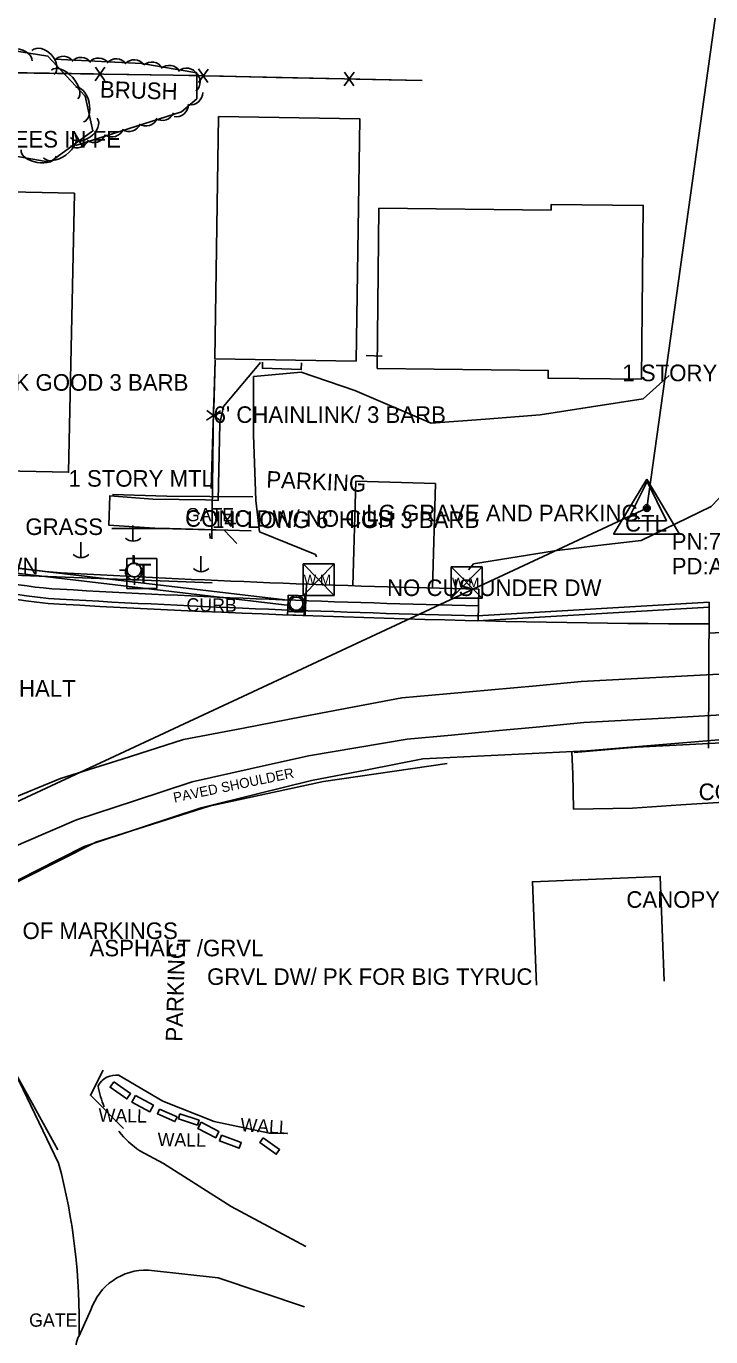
# Model space of a CAD drawing. Extents: x 978516 to 993312, y 1836504 to 1846212.
# Drawn here: x 992897.2 to 993103.5, y 1840457.7 to 1840853 of the extents above; entities that cross this region are included whole.
import ezdxf

# ---------------------------------------------------------------- set-up
doc = ezdxf.new("R2010")
doc.units = 0
for name, color, linetype in [('R_Drainage', 7, 'Continuous'), ('R_Proposed Road', 7, 'Continuous'), ('S_BASELINE', 7, 'Continuous'), ('S_BUILDING', 7, 'Continuous'), ('S_CAL_CORNER', 7, 'Continuous'), ('S_CURB_ANNOT', 7, 'Continuous'), ('S_DRIVEWAY', 7, 'Continuous'), ('S_EDGE_CONCRETE', 7, 'Continuous'), ('S_EDGE_PAVEMENT', 7, 'Continuous'), ('S_FENCE', 7, 'Continuous'), ('S_FENCE_ANNOT', 7, 'Continuous'), ('S_FIBER_OPTIC_CABLE_ANNOT', 7, 'Continuous'), ('S_GATE_ANNOT', 7, 'Continuous'), ('S_PARKING', 7, 'Continuous'), ('S_PARKING_ANNOT', 7, 'Continuous'), ('S_PAVEMENT_CROWN', 7, 'Continuous'), ('S_PRIMARY_CTL', 7, 'Continuous'), ('S_PRIMARY_CTL_ANNOT', 7, 'Continuous'), ('S_SHOULDER', 7, 'Continuous'), ('S_SHOULDER_ANNOT', 7, 'Continuous'), ('S_SIDEWALK', 7, 'Continuous'), ('S_SURVEY_TEXT_ANNOT', 7, 'Continuous'), ('S_TELEPHONE_UTILITIES', 7, 'Continuous'), ('S_TREE', 7, 'Continuous'), ('S_TREE_ANNOT', 7, 'Continuous'), ('S_UTILITY_POLE', 7, 'Continuous'), ('S_WALL', 7, 'Continuous'), ('S_WALL_ANNOT', 7, 'Continuous'), ('S_WATER_UTILITIES', 7, 'Continuous')]:
    doc.layers.add(name, color=color, linetype=linetype)

msp = doc.modelspace()

# ---------------------------------------------------------------- linework, layer by layer
at = {"layer": 'R_Drainage'}
for p, q in [((992976.79, 1840679.81), (992867.41, 1840692.72)), ((992976.62, 1840678.32), (992867.24, 1840691.23)), ((992976.14, 1840681.44), (992981.14, 1840681.25))]:
    msp.add_line(p, q, dxfattribs=at)
for points in [[(992976.14, 1840681.44), (992981.14, 1840681.25), (992980.95, 1840676.26), (992975.95, 1840676.44)], [(992975.97, 1840676.94), (992980.97, 1840676.76), (992980.91, 1840675.26), (992975.92, 1840675.45)]]:
    msp.add_lwpolyline(points, close=True, dxfattribs=at)
for radius in [2.5, 2.5, 2.5, 2, 2, 2]:
    msp.add_circle((992978.55, 1840678.85), radius, dxfattribs=at)
at = {"layer": 'R_Proposed Road'}
for p, q in [((992996.52, 1840715.8), (992995.57, 1840684.25)), ((992996.52, 1840715.8), (993020.51, 1840715.08)), ((993020.51, 1840715.08), (993019.56, 1840683.53)), ((992981.23, 1840675.25), (992981.58, 1840684.74)), ((993033.34, 1840673.7), (993033.56, 1840683.18)), ((993033.09, 1840675.19), (993102.95, 1840679.32)), ((993033.18, 1840673.69), (993102.94, 1840677.82)), ((993102.73, 1840635.22), (993102.95, 1840679.32))]:
    msp.add_line(p, q, dxfattribs=at)
for centre, radius, start, end in [((992914.2, 1840803.5), 125, 168.1671, 266.7749), ((992914.2, 1840803.5), 123.5, 168.1671, 266.7749), ((992914.2, 1840803.5), 115.5, 228.9937, 266.7749), ((992914.2, 1840803.5), 120.5, 228.717, 266.7749), ((993121.27, 1844478.39), 3796.22, 266.77491, 268.67602), ((993121.27, 1844478.39), 3804.22, 266.77491, 268.6736), ((993121.27, 1844478.39), 3801.22, 266.77491, 268.67602), ((993121.27, 1844478.39), 3805.72, 266.77491, 269.7236)]:
    msp.add_arc(centre, radius, start, end, dxfattribs=at)
at = {"layer": 'S_BASELINE'}
for p, q in [((993178.77, 1841386.6), (993084.19, 1840707.66)), ((993084.19, 1840707.66), (992692.91, 1840525.06))]:
    msp.add_line(p, q, dxfattribs=at)
at = {"layer": 'S_BUILDING'}
for points in [[(992955.09, 1840825.73), (992953.96, 1840752.64), (992996.57, 1840751.98), (992997.69, 1840825.08)], [(992887.17, 1840803.14), (992885.4, 1840719), (992909.9, 1840718.48), (992911.67, 1840802.63)], [(993002.93, 1840749.76), (993054.46, 1840749.19), (993054.44, 1840746.83), (993082.54, 1840746.51), (993083.13, 1840798.95), (993055.36, 1840799.26), (993055.34, 1840797.53), (993003.47, 1840798.11)]]:
    msp.add_lwpolyline(points, close=True, dxfattribs=at)
at = {"layer": 'S_CAL_CORNER'}
for p, q in [((993084.28, 1840715.64), (993078.41, 1840703.82)), ((993084.28, 1840715.64), (993090.1, 1840703.82)), ((993078.41, 1840703.82), (993090.1, 1840703.82))]:
    msp.add_line(p, q, dxfattribs=at)
at = {"layer": 'S_DRIVEWAY'}
for points in [[(993090.87, 1840747.61), (993083.06, 1840740.62), (993067.55, 1840738.2), (993052.03, 1840735.79), (993035.59, 1840734.52), (993019.15, 1840733.25), (992996.18, 1840743.1), (992979.98, 1840748.68), (992965.68, 1840747.35), (992965.64, 1840729.73), (992966.31, 1840709.93), (992967.47, 1840700.51), (992984.29, 1840693.64), (992984.62, 1840692.96)], [(993030.42, 1840689.01), (993032, 1840690.86), (993056.36, 1840694.82), (993069.42, 1840696.34), (993082.47, 1840697.85), (993103.59, 1840708.16), (993119.16, 1840724.42), (993126.81, 1840743.58)], [(992923.13, 1840711.81), (992939.53, 1840711.31), (992952.51, 1840711.2), (992965.49, 1840711.09)], [(992964.92, 1840700.83), (992940.31, 1840701.5), (992922.91, 1840701.56)], [(992906.73, 1840514.11), (992898.92, 1840528.17), (992891.11, 1840542.23), (992883.37, 1840556.1), (992875.63, 1840569.96), (992874.01, 1840574.41), (992873.47, 1840582.95)], [(992920.32, 1840538.19), (992916.49, 1840530.57), (992926.5, 1840520.61)]]:
    msp.add_lwpolyline(points, dxfattribs=at)
at = {"layer": 'S_EDGE_CONCRETE'}
for points in [[(993061.62, 1840634.02), (993061.92, 1840627.54), (993062.12, 1840616.87), (993079.84, 1840617.2), (993094.43, 1840618.14), (993109.02, 1840619.09), (993129.06, 1840619.31), (993129.28, 1840626.77), (993126.98, 1840632.87), (993122.8, 1840637.75), (993103.02, 1840636.69), (993081.04, 1840635.54), (993076.13, 1840635.17), (993062.3, 1840633.99)], [(993050.93, 1840563.8), (993050.32, 1840579.39), (993049.7, 1840594.99), (993068.96, 1840595.78), (993088.22, 1840596.57), (993088.82, 1840580.79), (993089.43, 1840565)]]:
    msp.add_lwpolyline(points, dxfattribs=at)
at = {"layer": 'S_EDGE_PAVEMENT'}
for points in [[(993173.22, 1840672.29), (993158.8, 1840671.87), (993144.37, 1840671.45), (993129.95, 1840671.03), (993115.52, 1840670.61), (993102.97, 1840669.98), (993102.9, 1840669.97)], [(993177.91, 1840647.47), (993161.87, 1840647.02), (993145.83, 1840646.57), (993129.79, 1840646.12), (993113.75, 1840645.67), (993089.5, 1840644.32), (993065.25, 1840642.97), (993051.93, 1840641.71), (993038.62, 1840640.45), (993025.3, 1840639.2), (993011.99, 1840637.94), (992997.08, 1840635.43), (992982.18, 1840632.93), (992964.68, 1840629), (992947.18, 1840625.07), (992929.74, 1840619.35), (992912.31, 1840613.64), (992897.13, 1840607.12), (992881.95, 1840600.61), (992866.5, 1840592.73), (992851.05, 1840584.86), (992835.38, 1840575.78), (992819.71, 1840566.7)]]:
    msp.add_lwpolyline(points, dxfattribs=at)
at = {"layer": 'S_FENCE'}
for p, q in [((992920.89, 1840840.6), (992917.97, 1840836.55)), ((992920.83, 1840836.51), (992918.03, 1840840.65)), ((992951.99, 1840840.07), (992949.03, 1840836.04)), ((992951.9, 1840835.98), (992949.12, 1840840.14)), ((992995.98, 1840839.09), (992993.02, 1840835.06)), ((992995.89, 1840835), (992993.11, 1840839.16)), ((992951.51, 1840734.21), (992955.69, 1840736.96)), ((992955.6, 1840734.09), (992951.59, 1840737.08)), ((992953.62, 1840738.35), (992953.08, 1840698.39))]:
    msp.add_line(p, q, dxfattribs=at)
for points in [[(992941.43, 1840838.26), (992864.62, 1840839.36)], [(992897.43, 1840838.89), (992877.43, 1840839.18)], [(992917.43, 1840838.61), (992897.43, 1840838.89)], [(992941.43, 1840838.26), (992921.43, 1840838.55)], [(992948.51, 1840838.1), (992941.43, 1840838.26)], [(993016.5, 1840836.59), (992941.43, 1840838.26)], [(992972.51, 1840837.57), (992952.51, 1840838.01)], [(992992.5, 1840837.12), (992972.51, 1840837.57)], [(993016.5, 1840836.59), (992996.5, 1840837.03)], [(992952.94, 1840713.59), (992954.1, 1840752.28)], [(992953.66, 1840737.58), (992954.1, 1840752.28)], [(992999.62, 1840753.69), (993004.39, 1840753.46)], [(992999.62, 1840753.69), (993004.39, 1840753.46)], [(992952.94, 1840713.59), (992953.54, 1840733.58)], [(992952.59, 1840698.48), (992952.53, 1840699.97)], [(992952.59, 1840698.48), (992952.53, 1840699.97)], [(992861.83, 1840688.62), (992953.16, 1840685.14)]]:
    msp.add_lwpolyline(points, dxfattribs=at)
at = {"layer": 'S_PARKING'}
for points in [[(992960.61, 1840696.99), (992956.77, 1840701.05), (992937.38, 1840701.54), (992922.05, 1840702.52), (992922.31, 1840711.33), (992935.27, 1840710.36), (992951.14, 1840710.11), (992955.01, 1840710), (992955.49, 1840733.14), (992956.62, 1840738.28), (992967.76, 1840751.53)], [(992874.99, 1840571.38), (992895.05, 1840534.87), (992906.92, 1840510.07)], [(992925.12, 1840536.59), (992938.29, 1840528.81), (992953.76, 1840522.65), (992970.46, 1840519.12), (992974.7, 1840519.03)], [(992981.4, 1840484.95), (992958.96, 1840497.05), (992938.54, 1840509.96), (992931.41, 1840513.8)], [(992980.97, 1840466.82), (992954.99, 1840475.52), (992933.99, 1840477.81)], [(992916.67, 1840465.85), (992913.06, 1840458.01)]]:
    msp.add_lwpolyline(points, dxfattribs=at)
for centre, radius, start, end in [((992924.25, 1840530.46), 6.2, 81.8952, 151.1837), ((992948.57, 1840538.65), 30.2, 189.9362, 202.5023), ((992948.57, 1840538.65), 30.2, 218.8157, 235.3825), ((992918.27, 1840454.75), 6.14, 148.0074, 251.4761)]:
    msp.add_arc(centre, radius, start, end, dxfattribs=at)
for centre, major_axis, ratio, start_param, end_param in [((992729.42, 1840462.81), (-34.96, 180.94), 0.996715, 4.496048, 4.781485), ((992933.17, 1840460.47), (9.7, 14.41), 0.999249, 0.54543, 1.847919)]:
    msp.add_ellipse(centre, major_axis=major_axis, ratio=ratio, start_param=start_param, end_param=end_param, dxfattribs=at)
at = {"layer": 'S_PAVEMENT_CROWN'}
msp.add_lwpolyline([(993225.32, 1840660.99), (993204.38, 1840660.23), (993195.68, 1840660.04), (993177.32, 1840660.38), (993161.37, 1840659.79), (993145.42, 1840659.2), (993129.46, 1840658.6), (993113.51, 1840658.01), (993088.93, 1840656.67), (993064.35, 1840655.33), (993050.85, 1840654.09), (993037.36, 1840652.86), (993023.87, 1840651.63), (993010.37, 1840650.4), (992995.49, 1840647.61), (992980.61, 1840644.82), (992962.6, 1840641.33), (992944.6, 1840637.85), (992926.06, 1840631.96), (992907.52, 1840626.08), (992890.94, 1840619.3)], dxfattribs=at)
at = {"layer": 'S_PRIMARY_CTL'}
for p, q in [((993084.19, 1840716.36), (993074.16, 1840699.85)), ((993084.19, 1840716.36), (993094.02, 1840699.85)), ((993074.16, 1840699.85), (993094.02, 1840699.85))]:
    msp.add_line(p, q, dxfattribs=at)
for radius in [1.04, 0.609, 0.344]:
    msp.add_circle((993084.19, 1840707.66), radius, dxfattribs=at)
at = {"layer": 'S_SHOULDER'}
for points in [[(993179, 1840640.5), (993162.82, 1840639.99), (993146.65, 1840639.47), (993130.48, 1840638.96), (993114.31, 1840638.45), (993090.22, 1840636.44), (993066.12, 1840634.44), (993041.41, 1840633.25), (993016.69, 1840632.07), (992999.9, 1840628.77), (992983.11, 1840625.47), (992966.49, 1840621.38), (992949.86, 1840617.29), (992932.24, 1840611.47), (992914.62, 1840605.65), (992900.35, 1840598.41), (992886.07, 1840591.18)], [(992764.42, 1840523.04), (992774.98, 1840527.84), (992792.1, 1840537.6), (992811.9, 1840549), (992827.56, 1840559.12), (992832.85, 1840561.75), (992837.56, 1840562.73), (992872.77, 1840583.33), (992895.85, 1840595.64), (992918.17, 1840606.95), (992952.31, 1840617.76), (992986.76, 1840625.23), (993023.98, 1840630.67)]]:
    msp.add_lwpolyline(points, dxfattribs=at)
at = {"layer": 'S_SIDEWALK'}
msp.add_lwpolyline([(992980.11, 1840751.47), (992980.05, 1840749.44), (992968.33, 1840749.83), (992968.39, 1840751.72)], dxfattribs=at)
at = {"layer": 'S_TELEPHONE_UTILITIES'}
msp.add_lwpolyline([(992927.51, 1840683.44), (992927.51, 1840692.44), (992936.51, 1840692.44), (992936.51, 1840683.44)], close=True, dxfattribs=at)
at = {"layer": 'S_TREE'}
for points in [[(992887.34, 1840846.55), (992903.69, 1840843.99), (992914.87, 1840831.85), (992917.26, 1840821.42), (992904.24, 1840812.03), (992888.83, 1840814.75)], [(992905.68, 1840843.1), (992932.04, 1840841.76), (992948.54, 1840838.89), (992948.6, 1840831.11), (992943.98, 1840827.2), (992912.07, 1840816.97)]]:
    msp.add_lwpolyline(points, dxfattribs=at)
for centre, start, end in [((992908.36, 1840840.29), 36.2928, 137.8897), ((992913.68, 1840839.95), 36.2928, 137.8897), ((992918.96, 1840839.76), 36.2928, 137.8897), ((992924.26, 1840839.52), 36.2928, 137.8897), ((992929.7, 1840839.24), 36.2928, 137.8897), ((992934.97, 1840838.55), 29.3372, 130.9341), ((992940.21, 1840837.56), 29.3372, 130.9341), ((992945.43, 1840836.73), 29.3372, 130.9341), ((992945.94, 1840836.26), 309.6627, 51.2596), ((992946.7, 1840832.94), 259.4063, 1.0032), ((992938.19, 1840828.22), 236.9844, 338.5813), ((992942.36, 1840829.32), 259.4063, 1.0032), ((992922.96, 1840823.22), 236.9844, 338.5813), ((992928.14, 1840824.88), 236.9844, 338.5813), ((992933.18, 1840826.53), 236.9844, 338.5813), ((992912.47, 1840819.97), 236.9844, 338.5813), ((992917.57, 1840821.53), 236.9844, 338.5813)]:
    msp.add_arc(centre, 3.64, start, end, dxfattribs=at)
for centre, major_axis, ratio in [((992893.62, 1840843.42), (-5.28, 0.83), 0.540699), ((992902.24, 1840842.05), (-3.36, 3.65), 0.685311), ((992908.7, 1840835.42), (-3.97, 4.32), 0.55008), ((992913.26, 1840829.36), (-1.2, 5.21), 0.540699), ((992914.52, 1840822.38), (4.02, 2.9), 0.685311), ((992907.16, 1840816.75), (4.76, 3.43), 0.55008), ((992900.92, 1840814.77), (5.27, -0.93), 0.540699)]:
    msp.add_ellipse(centre, major_axis=major_axis, ratio=ratio, start_param=3.141593, end_param=6.283185, dxfattribs=at)
at = {"layer": 'S_UTILITY_POLE'}
for p, q in [((992929.33, 1840702.41), (992929.33, 1840697.69)), ((992913.62, 1840697.44), (992913.62, 1840692.71)), ((992929.42, 1840690.98), (992929.42, 1840693.47)), ((992929.67, 1840691.12), (992929.67, 1840693.37)), ((992949.82, 1840693.18), (992949.82, 1840688.45)), ((992927.58, 1840688.99), (992925.26, 1840688.99)), ((992929.75, 1840684.57), (992929.75, 1840686.9))]:
    msp.add_line(p, q, dxfattribs=at)
for centre, radius in [((992929.56, 1840688.47), 2.5), ((992929.68, 1840689.01), 2.13)]:
    msp.add_circle(centre, radius, dxfattribs=at)
for centre in [(992929.39, 1840701.11), (992913.69, 1840696.14), (992949.88, 1840691.88)]:
    msp.add_arc(centre, 3.41, 226.3972, 313.6028, dxfattribs=at)
at = {"layer": 'S_WALL'}
for points in [[(992923.54, 1840534.62), (992928.6, 1840531.07), (992927.48, 1840529.47), (992922.42, 1840533.02)], [(992930.12, 1840530.54), (992935.5, 1840527.64), (992934.41, 1840525.62), (992929.03, 1840528.52)], [(992937.3, 1840526.43), (992942.62, 1840524.07), (992941.99, 1840522.64), (992936.67, 1840525)], [(992943.48, 1840524.94), (992949.24, 1840523.06), (992948.76, 1840521.58), (992943, 1840523.46)], [(992949.9, 1840522.43), (992955.24, 1840519.62), (992954.26, 1840517.76), (992948.92, 1840520.56)], [(992956.03, 1840518.54), (992961.94, 1840516.32), (992961.3, 1840514.61), (992955.39, 1840516.84)], [(992968.54, 1840517.77), (992973.53, 1840514.21), (992972.53, 1840512.8), (992967.53, 1840516.35)]]:
    msp.add_lwpolyline(points, close=True, dxfattribs=at)
at = {"layer": 'S_WATER_UTILITIES'}
for p, q in [((992980.59, 1840690.81), (992989.93, 1840690.81)), ((992980.59, 1840690.81), (992980.59, 1840681.32)), ((992980.59, 1840690.81), (992989.93, 1840681.32)), ((992989.93, 1840690.81), (992980.59, 1840681.32)), ((992989.93, 1840690.81), (992989.93, 1840681.32)), ((993025.26, 1840689.96), (993034.6, 1840689.96)), ((993025.26, 1840689.96), (993025.26, 1840680.46)), ((993025.26, 1840689.96), (993034.6, 1840680.46)), ((993034.6, 1840689.96), (993025.26, 1840680.46)), ((993034.6, 1840689.96), (993034.6, 1840680.46)), ((992980.59, 1840681.32), (992989.93, 1840681.32)), ((993025.26, 1840680.46), (993034.6, 1840680.46))]:
    msp.add_line(p, q, dxfattribs=at)

# ---------------------------------------------------------------- texts
at = {"layer": 'S_CURB_ANNOT'}
msp.add_text('CURB', height=4, rotation=359.6517, dxfattribs=at).set_placement((992945.45, 1840676.5))
at = {"layer": 'S_FENCE_ANNOT'}
msp.add_text("6' CHAINLINK/ 3 BARB", height=5, dxfattribs=at).set_placement((992953.62, 1840733.35))
at = {"layer": 'S_FIBER_OPTIC_CABLE_ANNOT'}
msp.add_text('LAST OF MARKINGS', height=5, dxfattribs=at).set_placement((992877.46, 1840577.7))
at = {"layer": 'S_GATE_ANNOT'}
for s, height, p in [('GATE', 4, (992945.27, 1840703.68)), ("14' LONG 6' HIGH 3 BARB", 5, (992953.12, 1840701.65)), ('GATE', 4, (992898.03, 1840460.78))]:
    msp.add_text(s, height=height, dxfattribs=at).set_placement(p)
at = {"layer": 'S_PARKING_ANNOT'}
for rotation, p in [(357.3732, (992969.43, 1840713.89)), (88.2942, (992944.18, 1840546.68))]:
    msp.add_text('PARKING', height=5, rotation=rotation, dxfattribs=at).set_placement(p)
at = {"layer": 'S_PRIMARY_CTL'}
msp.add_text('CTL', height=5, dxfattribs=at).set_placement((993077.61, 1840700.59))
at = {"layer": 'S_PRIMARY_CTL_ANNOT'}
for s, p in [('PN:7', (993091.69, 1840695.16)), ('PD:ARDOT STD. MON. STAMPED PN:7', (993091.69, 1840687.66))]:
    msp.add_text(s, height=5, dxfattribs=at).set_placement(p)
at = {"layer": 'S_SHOULDER_ANNOT'}
msp.add_text('PAVED SHOULDER', height=3.0003, rotation=11.8344, dxfattribs=at).set_placement((992941.82, 1840618.84))
at = {"layer": 'S_SURVEY_TEXT_ANNOT'}
for s, p in [('LARGE TREES IN FE', (992859.92, 1840816.4)), ('1 STORY BLOCK', (993076.81, 1840745.94)), ("6' CHN LNK GOOD 3 BARB", (992861.9, 1840743.06)), ('1 STORY MTL', (992909.89, 1840714.12)), ('CONC DW/ NO CUS', (992945.03, 1840702.03)), ('LG GRAVE AND PARKING', (992999.64, 1840703.68)), ('GRASS', (992896.9, 1840699.55)), ('LAWN', (992881.51, 1840687.71)), ('NO CUS UNDER DW', (993005.89, 1840681.15)), ('ASPHALT', (992881.6, 1840650.78)), ('CONC SLAB', (993099.8, 1840619.6)), (' CANOPY OVER GASPUMPS', (993076.16, 1840587.12)), ('ASPHALT /GRVL', (992916.25, 1840572.49)), ('GRVL DW/ PK FOR BIG TYRUC', (992951.65, 1840563.86))]:
    msp.add_text(s, height=5, dxfattribs=at).set_placement(p)
at = {"layer": 'S_TELEPHONE_UTILITIES'}
msp.add_text('T', height=6, dxfattribs=at).set_placement((992930.07, 1840684.94))
at = {"layer": 'S_TREE_ANNOT'}
msp.add_text('BRUSH', height=5, rotation=358.2942, dxfattribs=at).set_placement((992919.31, 1840831.5))
at = {"layer": 'S_WALL_ANNOT'}
for rotation, p in [(358.8718, (992918.92, 1840522.61)), (356.3648, (992961.62, 1840519.75)), (358.968, (992936.73, 1840515.29))]:
    msp.add_text('WALL', height=4, rotation=rotation, dxfattribs=at).set_placement(p)
at = {"layer": 'S_WATER_UTILITIES'}
for p in [(992980.79, 1840684.58), (993025.46, 1840683.72)]:
    msp.add_text('W M', height=3, dxfattribs=at).set_placement(p)

doc.saveas('drawing.dxf')
